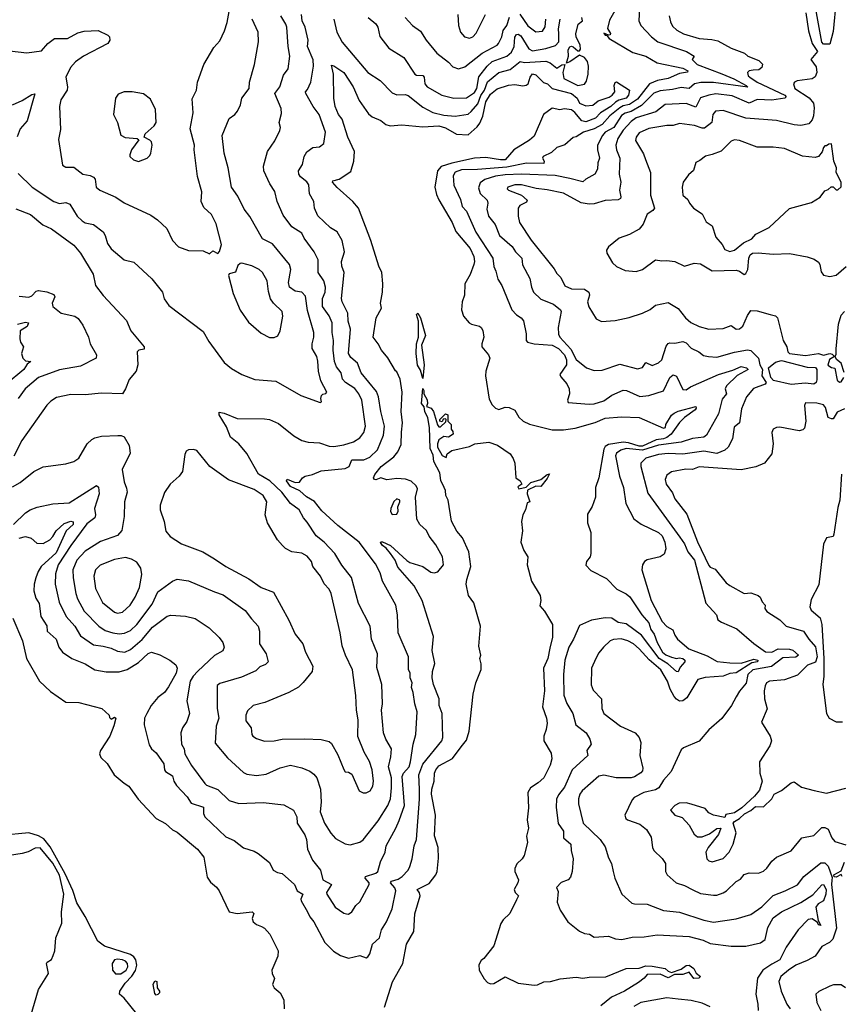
# Model space of a CAD drawing. Extents: x 1246230 to 1426786, y 660032 to 763141.
# Tile 310 of 566: x 1332519 to 1337606, y 700413 to 706512. Entities that reach past the tile are written whole.
import ezdxf

# ---------------------------------------------------------------- set-up
doc = ezdxf.new("R2010")
doc.units = 0

msp = doc.modelspace()

# ---------------------------------------------------------------- linework, layer by layer
at = {"layer": '0CON10XD'}
for points in [[(1336227.5, 706605), (1336171.8, 706508.2), (1336158.3, 706458.3), (1336177.3, 706427.3), (1336175, 706417.5), (1336165, 706416.2), (1336135, 706427.5), (1336143.3, 706415), (1336154, 706414), (1336168.6, 706395), (1336315, 706309), (1336396.2, 706285), (1336465, 706243.9), (1336625, 706212), (1336655.5, 706195), (1336652.8, 706187.2), (1336605, 706178.9), (1336535, 706147.4), (1336468.5, 706135), (1336418.1, 706115), (1336345, 706020.4), (1336295, 705986.8), (1336255, 705977.6), (1336235, 705966.6), (1336173.8, 705916.2), (1336126.4, 705863.5), (1336075, 705836.3), (1336008.9, 705815), (1335965, 705786.2), (1335945, 705782.5), (1335894.1, 705735.9), (1335845, 705720.8), (1335810.8, 705689.2), (1335760.5, 705665), (1335755.4, 705655), (1335767.2, 705635), (1335765, 705620.4), (1335657.6, 705622.4), (1335535, 705598.5), (1335353.9, 705583.9), (1335255, 705582.5), (1335215, 705566.7), (1335202.2, 705545), (1335206.9, 705486.9), (1335247.9, 705397.9), (1335259, 705355), (1335284.7, 705325), (1335343.6, 705195), (1335448, 705035), (1335453.9, 704983.9), (1335467.8, 704955), (1335479.5, 704905), (1335504.4, 704865), (1335566.9, 704715), (1335595, 704684.3), (1335624, 704665), (1335637.6, 704647.6), (1335654.1, 704565.9), (1335654.2, 704525), (1335664, 704515), (1335703.9, 704503.9), (1335816.7, 704496.7), (1335855, 704475.5), (1335891.9, 704435), (1335903.6, 704405), (1335904, 704375), (1335863.5, 704315), (1335869.9, 704299.9), (1335907.1, 704257.1), (1335920.2, 704225), (1335923, 704195), (1335911.2, 704155), (1335915, 704141.4), (1336045, 704130), (1336075, 704132.3), (1336135, 704150.8), (1336185, 704186.4), (1336255, 704217.3), (1336275.3, 704215.3), (1336358.6, 704178.6), (1336415, 704183.9), (1336505, 704212.3), (1336545, 704295.5), (1336565, 704312.5), (1336585, 704304.4), (1336625, 704221.8), (1336645, 704220), (1336673, 704237), (1336845, 704313.6), (1336935, 704340), (1336985, 704363.3), (1337020, 704355), (1337030, 704345), (1336961.1, 704308.9), (1336894.6, 704245), (1336886.9, 704225), (1336894.2, 704195), (1336868.1, 704161.9), (1336845, 704071.2), (1336772, 703938), (1336755, 703926.4), (1336685, 703918.4), (1336615, 703895.2), (1336475, 703876.2), (1336375, 703844.6), (1336275, 703856.2), (1336240.9, 703845), (1336215, 703827.1), (1336208.7, 703811.3), (1336233.6, 703685), (1336257.1, 703615), (1336272.1, 703515), (1336321.1, 703421.1), (1336366.6, 703386.6), (1336475, 703335.2), (1336496.1, 703315), (1336513.9, 703275), (1336520.2, 703235), (1336509.2, 703200.8), (1336485, 703184), (1336405, 703165.5), (1336388, 703155), (1336375.7, 703135), (1336371.5, 703105), (1336428.1, 702915), (1336496.5, 702785), (1336525, 702754.3), (1336563.4, 702733.4), (1336575, 702700), (1336591.5, 702675), (1336661.8, 702615), (1336775, 702571.8), (1336837.5, 702537.5), (1336915, 702528.3), (1336985, 702525.6), (1337065, 702550.2), (1337089.2, 702545), (1337087.1, 702535), (1337051.6, 702528.4), (1336955, 702467), (1336915, 702462.7), (1336875, 702446), (1336763.5, 702436.5), (1336716.7, 702425), (1336649.5, 702310.5), (1336625, 702292.9), (1336605, 702291.8), (1336585, 702302.3), (1336570.3, 702320.3), (1336546.5, 702365), (1336530.4, 702415), (1336488, 702485), (1336417.1, 702547.1), (1336355, 702615.5), (1336320, 702645), (1336285, 702664.5), (1336243.6, 702676.4), (1336196.4, 702673.6), (1336175.4, 702664.6), (1336133.9, 702626.1), (1336105, 702590), (1336086.7, 702555), (1336060, 702495), (1336058.1, 702391.9)], [(1336357.7, 706625), (1336353.1, 706505), (1336365.7, 706475), (1336431.1, 706405), (1336470.9, 706375), (1336648.5, 706315), (1336694, 706285), (1336682, 706265), (1336713.6, 706235), (1336867.2, 706177.2), (1336941.2, 706145), (1337016.4, 706105), (1337026.5, 706093.5), (1336815, 706122.1), (1336737.3, 706122.7), (1336696.3, 706113.7), (1336665, 706085.3), (1336615, 706092), (1336561.3, 706078.7), (1336485, 706071.5), (1336445, 706057.8), (1336368.6, 705981.4), (1336305, 705943.3), (1336267, 705933), (1336245, 705918), (1336196.8, 705845), (1336145, 705815.7), (1336127, 705795), (1336095.9, 705735), (1336096.9, 705705), (1336109.6, 705655), (1336098.9, 705625), (1336096.2, 705585), (1336080, 705555), (1336024, 705525), (1336005, 705507.5), (1335925, 705528.3), (1335835, 705546.1), (1335625, 705554.3), (1335525, 705551.8), (1335465, 705543), (1335398.7, 705521.3), (1335369.4, 705500.6), (1335359.6, 705470.4), (1335370.4, 705435), (1335414.4, 705395), (1335417.8, 705375), (1335411.1, 705338.9), (1335420.9, 705295), (1335462.5, 705242.5), (1335490.4, 705175), (1335567.9, 705107.9), (1335588.4, 705075), (1335628.2, 705035), (1335632.6, 704992.6), (1335677.8, 704907.8), (1335687.7, 704855), (1335701.2, 704825), (1335745, 704780.4), (1335825, 704749.6), (1335867.1, 704715), (1335871.9, 704705), (1335853.3, 704605)], [(1337574.9, 706635.1), (1337555, 706438.8), (1337535, 706361.2), (1337495, 706360), (1337485, 706373.3), (1337445, 706600)], [(1332982.7, 703485), (1332989.1, 703445), (1332985, 703427.1), (1332935, 703389.6), (1332835, 703255.9), (1332757.8, 703135), (1332739.7, 703080.2), (1332738.4, 703015), (1332763.3, 702905), (1332806.5, 702815), (1332860, 702755), (1332895.8, 702695.8), (1332975, 702639.6), (1333035, 702631.7), (1333085, 702618.9), (1333125, 702599.7), (1333170, 702595), (1333205, 702610), (1333276.4, 702673.6), (1333340.5, 702749.5), (1333432.5, 702817.5), (1333455.7, 702824.3), (1333545, 702818.3), (1333605, 702802.5), (1333691.6, 702745), (1333755, 702684.6), (1333776.7, 702655), (1333784.4, 702625), (1333777, 702603), (1333725, 702574.4), (1333622.6, 702477.4), (1333593.4, 702446.6), (1333574.6, 702414.6), (1333553.7, 702293.7), (1333570, 702215), (1333553.3, 702165), (1333526.9, 702125), (1333517.1, 702095), (1333520.3, 702025), (1333536.5, 701995), (1333540.7, 701965), (1333582, 701892), (1333665, 701780), (1333675, 701770.9), (1333745, 701744.5), (1333815, 701675.6), (1333875, 701657.8), (1334027, 701663), (1334155, 701649.2), (1334215, 701616.2), (1334235.4, 701575.4), (1334236.9, 701535), (1334285, 701463.8), (1334294.6, 701434.6), (1334301.5, 701375), (1334331.2, 701305), (1334382.1, 701245), (1334395, 701184.2), (1334449.6, 701155), (1334419.5, 701105), (1334421.1, 701095), (1334472.9, 701015), (1334525, 700977.5), (1334542.7, 700972.7), (1334555, 700972.5), (1334575, 700986), (1334600.8, 701025), (1334625, 701048), (1334683.6, 701155), (1334682.9, 701165), (1334657.5, 701195), (1334660, 701205), (1334724.3, 701225), (1334736.1, 701235), (1334753.4, 701296.6), (1334781.5, 701355), (1334787.1, 701395), (1334848.7, 701505), (1334867.9, 701552.1), (1334902.2, 701645), (1334886.5, 701823.5), (1334895, 701845.5), (1334930, 701885), (1334939.4, 701915), (1334955.3, 702024.7), (1334972.7, 702085), (1334980.8, 702225), (1334964.6, 702275), (1334955.6, 702345), (1334944, 702375), (1334948.8, 702405), (1334936, 702436), (1334936.7, 702465), (1334926.4, 702486.4), (1334925.3, 702565.3), (1334861.5, 702715), (1334858.2, 702825), (1334848.8, 702885), (1334765, 703033.8), (1334750.5, 703085), (1334722, 703142), (1334620.6, 703275), (1334488.7, 703378.7), (1334390, 703470), (1334345, 703528.1), (1334295, 703556.8), (1334253.1, 703593.1), (1334195, 703620.3), (1334171.5, 703655), (1334175, 703665.6), (1334225, 703644.4), (1334252.3, 703647.7), (1334270, 703675), (1334285.6, 703684.4), (1334331.2, 703695), (1334385, 703718.5), (1334535, 703732.1), (1334558.2, 703745), (1334575, 703786), (1334650, 703785), (1334687.3, 703802.7), (1334735, 703846.7), (1334772.1, 703937.9), (1334777.8, 703995), (1334754.7, 704085), (1334740.5, 704175), (1334728.3, 704208.3), (1334633.1, 704325), (1334610.8, 704385), (1334568.7, 704418.7), (1334554.8, 704444.8), (1334567.5, 704595), (1334553.6, 704645), (1334550, 704695), (1334515.9, 704765), (1334512.2, 704785), (1334527.5, 704945), (1334513.8, 704985), (1334511.1, 705015), (1334529.7, 705075), (1334515, 705144.2), (1334485, 705196.9), (1334442.8, 705222.8), (1334365, 705297.1), (1334344.5, 705345), (1334339.4, 705385), (1334313.3, 705433.3), (1334308.8, 705488.8), (1334296.7, 705506.7), (1334258.3, 705538.3), (1334246.5, 705555), (1334244.6, 705575.4), (1334270, 705615), (1334279.5, 705665), (1334297.6, 705692.4), (1334335, 705720), (1334375.5, 705724.5), (1334402, 705745), (1334412.2, 705815), (1334373.3, 705925), (1334335.5, 705975), (1334290, 706055), (1334288.8, 706065), (1334301.1, 706078.9), (1334321.4, 706125), (1334338.2, 706225), (1334336.7, 706263.3), (1334300.4, 706345), (1334305.9, 706385), (1334285.5, 706465), (1334268, 706505), (1334264.7, 706545)], [(1332832.7, 706215), (1332805.4, 706155), (1332815.4, 706095), (1332812.9, 706075), (1332773.8, 706015), (1332764.5, 705975), (1332770.8, 705830.8), (1332759.7, 705769.7), (1332785, 705610), (1332805, 705598), (1332855, 705598.2), (1332909.2, 705555), (1332956.1, 705546.1), (1332976.2, 705536.2), (1332985.7, 705525), (1332993.5, 705475), (1333015, 705455.6), (1333115, 705413.6), (1333165, 705376.5), (1333330.7, 705300.7), (1333373, 705273), (1333429.1, 705219.1), (1333464.2, 705144.2), (1333502.5, 705105), (1333565, 705082), (1333655, 705081.2), (1333695, 705062.5), (1333715, 705080), (1333745, 705063.3), (1333757, 705077), (1333769.5, 705119.5), (1333736.4, 705246.4), (1333705.8, 705305), (1333659.4, 705349.4), (1333641.9, 705385), (1333646.4, 705445), (1333620.6, 705540.6), (1333599.4, 705705), (1333601.1, 705735), (1333573.8, 705835), (1333592.9, 705935), (1333587.6, 706022.4), (1333613.1, 706075), (1333620, 706125), (1333659.2, 706235), (1333720.3, 706339.7), (1333758.3, 706381.7), (1333787.6, 706442.4), (1333804.1, 706494.1), (1333820.5, 706585)], [(1335230.8, 706545), (1335236, 706475), (1335248, 706435), (1335273.3, 706405), (1335305, 706397.1), (1335325, 706405.6), (1335345, 706427.5), (1335402.2, 706545)], [(1335615, 706545.4), (1335665, 706473.9), (1335715, 706436.7), (1335755, 706440), (1335772.5, 706467.5), (1335776, 706515)], [(1337385.6, 706554.4), (1337402, 706442), (1337425.7, 706365), (1337458, 706315), (1337418, 706265), (1337450.8, 706220.8), (1337455.5, 706185), (1337445, 706157.1), (1337425.3, 706144.7), (1337332.4, 706132.4), (1337315.8, 706125), (1337310, 706115), (1337318.1, 706085), (1337407.6, 706027.6), (1337434.1, 705994.1), (1337438.4, 705965), (1337433.1, 705916.9), (1337425, 705890.6), (1337405, 705867.8), (1337355, 705856.5), (1337315, 705860), (1337205, 705887.7), (1337015, 705902.4), (1336875, 705949.6), (1336827.5, 705945), (1336810.5, 705925), (1336804.2, 705875), (1336759.5, 705840.5), (1336745, 705840), (1336697.1, 705857.1), (1336605, 705868.6), (1336565, 705857.4), (1336525, 705856.7), (1336415, 705838.6), (1336355, 705810.3), (1336335.3, 705785), (1336332.8, 705762.8), (1336381.8, 705681.8), (1336393.3, 705646.7), (1336424.5, 705565), (1336424.7, 705424.7), (1336450, 705345), (1336439.7, 705330.3), (1336405, 705307.5), (1336380, 705245), (1336355.4, 705214.6), (1336295, 705180.9), (1336231.3, 705158.7), (1336164.6, 705105), (1336153.1, 705085), (1336153.9, 705065), (1336188.5, 705005), (1336215, 704982.8), (1336268.8, 704958.8), (1336335, 704952.8), (1336376.1, 704963.9), (1336455, 705024), (1336495, 705018), (1336525, 705021.2), (1336575, 705013.3), (1336635, 704985.6), (1336694.1, 705004.1), (1336735, 704999.2), (1336805.6, 704955.6), (1336955, 704960.8), (1336975.6, 704955), (1336998.3, 704938.3), (1337005, 704934.3), (1337015, 704938.8), (1337027.5, 704965), (1337033.5, 705035), (1337042.2, 705055), (1337056.7, 705065), (1337092.2, 705067.8), (1337185, 705059), (1337285, 705063.3), (1337395, 705043), (1337438.6, 705028.6), (1337465, 705010.8), (1337474, 704995), (1337480.9, 704950.9), (1337495, 704930), (1337535, 704920.8), (1337575, 704929.2), (1337636.9, 704983.1)], [(1332475, 703619.4), (1332522, 703645), (1332605.6, 703714.4), (1332665, 703743.1), (1332805, 703760.5), (1332855, 703774.4), (1332885, 703795.7), (1332935.9, 703884.1), (1332965, 703911.9), (1332985, 703922.2), (1333025, 703932.9), (1333127.3, 703937.3), (1333147.1, 703937.1), (1333165, 703928.8), (1333196.9, 703875), (1333202.4, 703827.6), (1333153.1, 703725), (1333165, 703650), (1333180.5, 703610.5), (1333183.6, 703585), (1333167.3, 703525), (1333166.1, 703433.9), (1333151.1, 703348.9), (1333125, 703316.2), (1333019.4, 703280.6), (1332925, 703220), (1332873.5, 703165), (1332848.1, 703105), (1332849.2, 703055), (1332867.6, 702957.6), (1332877.6, 702925), (1332918.4, 702848.4), (1333009.2, 702755), (1333047.9, 702727.9), (1333095, 702713.2), (1333135, 702708.6), (1333167.9, 702712.1), (1333205, 702728), (1333243.4, 702766.6), (1333338.6, 702891.4), (1333375, 702967.8), (1333465, 703034.2), (1333495, 703045.8), (1333565, 703037.1), (1333725, 702967.3), (1333779.4, 702949.4), (1333915, 702851.5), (1333955, 702800.6), (1333995.7, 702755), (1334002.9, 702725), (1334004, 702645), (1334044.3, 702585), (1334057.1, 702535), (1334041.7, 702518.3), (1334005.5, 702504.5), (1333981.5, 702478.5), (1333891.4, 702438.6), (1333759.1, 702400.9), (1333741.4, 702388.6), (1333742.7, 702245), (1333752.5, 702185), (1333734.6, 702135), (1333730.3, 702030.3), (1333805, 701940.6), (1333905, 701848.6), (1333925, 701839.4), (1333985, 701829.5), (1334045, 701839.5), (1334131.7, 701878.3), (1334195, 701894.5), (1334265, 701878.9), (1334315, 701858.2), (1334339.3, 701839.3), (1334357.8, 701815), (1334381.8, 701745), (1334385.4, 701665.4), (1334380.4, 701605), (1334406.7, 701535), (1334445, 701474.2), (1334475, 701440), (1334535, 701406.2), (1334565, 701401.2), (1334625, 701418.1), (1334645, 701431.9), (1334739.5, 701550.5), (1334798.6, 701645), (1334814.7, 701685), (1334820.8, 701755), (1334821, 701815), (1334802.6, 701885), (1334817.8, 701945), (1334821.1, 701995), (1334786.2, 702055), (1334771.5, 702095), (1334758.8, 702235), (1334764.6, 702275), (1334761.9, 702395), (1334729.8, 702499.8), (1334734.4, 702585), (1334698.2, 702675), (1334688.9, 702755), (1334617.5, 702895), (1334573.8, 703056.2), (1334512.8, 703132.8), (1334470, 703205), (1334404.4, 703275), (1334355, 703315.5), (1334299.8, 703399.8), (1334275.4, 703425.4), (1334248.5, 703475), (1334195, 703515.5), (1334141.2, 703585), (1334067.2, 703655), (1333996.6, 703696.6), (1333925, 703825.5), (1333875, 703884.4), (1333824.6, 703925), (1333799.9, 703989.9), (1333754.5, 704065), (1333755, 704080), (1333785, 704074.4), (1333865, 704041.2), (1334035, 704040), (1334065, 704034.5), (1334120.8, 704010.8), (1334216.7, 703935), (1334265.7, 703905.7), (1334305.6, 703895.6), (1334375, 703890), (1334435, 703871.1), (1334465, 703868.9), (1334525, 703878.4), (1334585, 703896.2), (1334625, 703921.8), (1334650, 703955), (1334661.1, 703995), (1334637.2, 704155), (1334619, 704195), (1334595, 704227.1), (1334536.8, 704265), (1334517.8, 704285), (1334508.6, 704325), (1334480.8, 704360.8), (1334467.5, 704395), (1334460.8, 704465), (1334462.5, 704525), (1334452.8, 704575), (1334452.7, 704635), (1334435, 704677.1), (1334394.7, 704735), (1334394.7, 704784.8), (1334410, 704825), (1334412.7, 704855), (1334402.2, 704895), (1334367.3, 704945), (1334367.5, 705025), (1334342.2, 705075), (1334279.4, 705159.4), (1334265, 705188.8), (1334205, 705228.6), (1334150.8, 705300.8), (1334112.2, 705385), (1334098, 705448), (1334067.8, 705495), (1334030.9, 705575), (1334029.4, 705605), (1334054, 705695), (1334099.3, 705760.7), (1334130, 705825), (1334132.9, 705845), (1334125.6, 705875), (1334139.4, 705930.6), (1334138.3, 705961.7), (1334097.9, 706055), (1334130.5, 706095), (1334152.4, 706167.6), (1334181.7, 706208.3), (1334190.9, 706285), (1334180.4, 706345), (1334173.5, 706465), (1334167.8, 706485), (1334135.3, 706535)], [(1332509.8, 705559.8), (1332596.9, 705475), (1332731.4, 705385), (1332765, 705372.9), (1332805, 705378.8), (1332829.2, 705369.2), (1332875.6, 705295.6), (1332906, 705265), (1332925, 705252.9), (1332975, 705243.1), (1333035, 705198.8), (1333049.2, 705175), (1333062.9, 705125), (1333085, 705093.3), (1333165, 705024), (1333225, 705010.6), (1333337.3, 704907.3), (1333404, 704825), (1333413.4, 704783.4), (1333442, 704742), (1333655, 704580), (1333689.3, 704519.3), (1333785, 704388.8), (1333831.3, 704351.3), (1333895, 704314.3), (1333975, 704283.1), (1334105, 704273.1), (1334260, 704185), (1334379.3, 704140.7), (1334387.5, 704145), (1334382.5, 704165), (1334386.7, 704185), (1334395, 704193.3), (1334415, 704196.7), (1334421.2, 704205), (1334382.7, 704275), (1334369.5, 704335), (1334365, 704397.5), (1334358.2, 704425), (1334330.7, 704475), (1334329.7, 704505), (1334340.9, 704545), (1334341.1, 704575), (1334300.4, 704710.4), (1334288.6, 704798.6), (1334265, 704824.7), (1334225, 704829.6), (1334190.5, 704855), (1334183.1, 704885), (1334197.1, 704965), (1334189.5, 704995), (1334085, 705123.8), (1334022.2, 705155), (1333943.2, 705293.2), (1333908.9, 705338.9), (1333869.4, 705419.4), (1333830.5, 705475), (1333810, 705595), (1333784.6, 705685), (1333773.1, 705795), (1333802.5, 705865), (1333815, 705900.8), (1333852, 705925), (1333868.6, 705945), (1333885.8, 705985), (1333894.4, 706025), (1333940.5, 706085), (1333941.9, 706125), (1333973.3, 706235), (1333997.9, 706375), (1333994.6, 706435), (1333957.5, 706515)], [(1334464.6, 706515), (1334481.8, 706435), (1334515, 706371.8), (1334675, 706185.6), (1334751.9, 706135), (1334825, 706058.6), (1334855, 706047.1), (1334905, 706048.1), (1334925, 706042.2), (1335015, 705969.3), (1335076.8, 705936.8), (1335145, 705920.8), (1335215, 705913.6), (1335295, 705927.6), (1335315, 705942.5), (1335355, 705990.5), (1335375, 706041.5), (1335396.8, 706075), (1335415, 706128), (1335485, 706184.8), (1335555, 706204), (1335617.2, 706252.8), (1335645, 706245.7), (1335775.8, 706255.8), (1335803.1, 706245), (1335845, 706212.4), (1335875, 706231.4), (1335893.9, 706233.9), (1335882, 706185), (1335887.6, 706147.6), (1335975, 706104), (1336015, 706112.9), (1336029.3, 706130.7), (1336039.3, 706175), (1336041.8, 706225), (1336035, 706252.5), (1336015, 706277.5), (1335985, 706291.9), (1335925, 706251.2), (1335903.6, 706243.6), (1335916.3, 706285), (1335914.5, 706325), (1335925, 706342.9), (1335935, 706347.5), (1335945, 706343.8), (1335975, 706319.4), (1335985, 706320), (1335991.1, 706328.9), (1335989.2, 706355), (1335964.2, 706405), (1335963.1, 706425), (1335976.6, 706483.4), (1336003.8, 706505), (1335999.7, 706525)], [(1334676.9, 706525), (1334725, 706486.7), (1334736.9, 706465), (1334748.2, 706408.2), (1334804.4, 706335), (1334898.4, 706278.4), (1334965, 706174.2), (1334975, 706168), (1335015, 706166.9), (1335023.1, 706155), (1335028.2, 706115), (1335041.5, 706095), (1335132.5, 706045), (1335206.2, 706026.2), (1335285, 706028.9), (1335335, 706061.6), (1335348.9, 706085), (1335361.3, 706158.6), (1335412.6, 706225), (1335445, 706251.9), (1335534.6, 706285.4), (1335565, 706310.3), (1335581.2, 706345), (1335585.5, 706404.5), (1335595, 706420.4), (1335605, 706422.3), (1335621.4, 706411.4), (1335670.5, 706330.5), (1335695, 706320), (1335777.1, 706332.9), (1335837.5, 706352.5), (1335856.8, 706375), (1335856.7, 706423.3), (1335854.4, 706455), (1335865.2, 706515)], [(1334905.5, 706525.5), (1334952, 706475), (1335000.5, 706440.5), (1335035.7, 706385), (1335102, 706305), (1335175, 706248.6), (1335200.8, 706220.8), (1335235, 706207.5), (1335275, 706220.5), (1335382.5, 706305), (1335475, 706354.5), (1335484.4, 706365), (1335504, 706405), (1335513.3, 706445), (1335535.7, 706475), (1335552.3, 706527.7)], [(1336540.9, 706535), (1336548.3, 706498.3), (1336561.5, 706471.5), (1336587, 706447), (1336628, 706425), (1336725, 706396.2), (1336805, 706390), (1336841.2, 706381.2), (1336924.8, 706334.8), (1337006.7, 706305), (1337028, 706285), (1337095, 706259.6), (1337117.4, 706237.4), (1337114.8, 706215), (1337095, 706201.9), (1337061, 706199), (1337036.2, 706195), (1337026, 706185), (1337029.4, 706165), (1337038.9, 706155), (1337085.3, 706125), (1337255.5, 706045), (1337265.6, 706035), (1337256, 706025), (1337175, 706012.9), (1337085, 706017.1), (1337035, 705994.4), (1336930.6, 706040.6), (1336828.2, 706051.8), (1336785.2, 706044.8), (1336735, 706027.1), (1336705, 705970.8), (1336645, 705992.6), (1336515, 705986.5), (1336458.1, 705941.9), (1336335, 705903.6), (1336305, 705882.2), (1336255, 705827.8), (1336221.4, 705775), (1336210, 705735), (1336213.3, 705705), (1336234.7, 705655), (1336230, 705555), (1336240.9, 705505), (1336233.2, 705455), (1336240.7, 705415), (1336239.1, 705405), (1336225, 705396.8), (1336145, 705392.8), (1336075, 705370.4), (1336045, 705369.2), (1335995, 705378.5), (1335885, 705438.4), (1335785, 705458.9), (1335715.9, 705465.9), (1335625, 705489.5), (1335585, 705490), (1335542, 705475), (1335537.5, 705465), (1335545.8, 705455), (1335625.2, 705425.2), (1335661.4, 705395), (1335657.4, 705382.6), (1335615, 705360), (1335605.4, 705345), (1335604.7, 705295), (1335614, 705255), (1335685, 705146.5), (1335827.8, 704967.8), (1335845, 704939.2), (1335870, 704915), (1335895, 704863.1), (1335935.7, 704844.3), (1336015, 704842.9), (1336042, 704825), (1336046.9, 704805), (1336034.4, 704765), (1336043.4, 704733.4), (1336088.9, 704658.9), (1336122.3, 704642.3), (1336205, 704648.5), (1336293.1, 704666.9), (1336375.6, 704694.4), (1336422.5, 704717.5), (1336456.2, 704743.8), (1336535, 704761.1), (1336595, 704723.3), (1336641, 704665), (1336675, 704636.6), (1336725, 704611.4), (1336785, 704594.6), (1336875, 704599.1), (1336925, 704617.1), (1336955, 704595.2), (1336975, 704596.5), (1336996, 704614), (1337025, 704680), (1337045, 704710), (1337085, 704708.8), (1337165, 704686.2), (1337197.7, 704677.7), (1337211.2, 704665), (1337245.7, 704525), (1337268, 704485), (1337274.3, 704455), (1337284.3, 704445), (1337385, 704430.9), (1337465, 704444.2), (1337495, 704434.4), (1337535, 704444.5), (1337549.8, 704439.8), (1337563.3, 704425), (1337533.9, 704406.1), (1337523, 704373), (1337545, 704357.5), (1337565, 704352.5), (1337579.7, 704279.7), (1337595, 704266), (1337605, 704268.8), (1337621.4, 704295)], [(1332455, 706320), (1332563.2, 706306.8), (1332655, 706319.2), (1332693.1, 706365), (1332735, 706396.4), (1332815, 706395.5), (1332879.8, 706430.2), (1332918.3, 706441.7), (1333005, 706445.4), (1333065.4, 706415.4), (1333074.2, 706405), (1333077.5, 706385), (1333064, 706365), (1332915, 706286.9), (1332865, 706250.3), (1332832.7, 706215)], [(1332515, 703299.8), (1332555, 703311.3), (1332589.6, 703299.6), (1332625, 703270), (1332665, 703267.9), (1332705, 703290.7), (1332725, 703311.6), (1332744.2, 703345.8), (1332795, 703391.4), (1332835, 703406.3), (1332850.6, 703400.6), (1332849.4, 703385), (1332807.3, 703345), (1332745, 703209.2), (1332651.7, 703125), (1332632.6, 703095), (1332618.2, 703055), (1332607.8, 703015), (1332606.8, 702975), (1332619.2, 702929.2), (1332640.4, 702895), (1332650.8, 702815), (1332687.3, 702757.3), (1332688.1, 702725), (1332744.4, 702675), (1332761.8, 702625), (1332783.3, 702595), (1332841.4, 702555), (1332925, 702522.1), (1332985, 702485.5), (1333055, 702472.3), (1333135, 702473.3), (1333185, 702487.4), (1333255, 702530.7), (1333315, 702586), (1333335, 702593.4), (1333387.2, 702577.2), (1333448.2, 702545), (1333485.3, 702515), (1333494.6, 702495), (1333488.6, 702465), (1333441.2, 702378.8), (1333415.5, 702345), (1333375, 702314.4), (1333332.5, 702265), (1333306.9, 702215), (1333291.4, 702185), (1333290, 702145), (1333320.6, 702020.6), (1333335.4, 701995.4), (1333365, 701970), (1333412.1, 701902.1), (1333415.5, 701865), (1333422.2, 701855), (1333465, 701828), (1333473.3, 701795), (1333488.9, 701768.9), (1333555, 701697.5), (1333580, 701660), (1333656.7, 701635), (1333656.1, 701595), (1333665.3, 701575.3), (1333795, 701451.4), (1333847.3, 701427.3), (1333905, 701382.5), (1333971.7, 701361.7), (1333995, 701348), (1334065, 701291.2), (1334088, 701245), (1334115, 701230), (1334145, 701222.5), (1334220, 701155), (1334236, 701116), (1334271.9, 701095), (1334260, 701065), (1334261.9, 701055), (1334301.8, 700985), (1334316.4, 700955), (1334340.9, 700925), (1334409.2, 700795), (1334461.7, 700741.7), (1334505, 700715.7), (1334555, 700699.2), (1334625, 700715.6), (1334665, 700700), (1334675, 700706.2), (1334686.9, 700725), (1334702.7, 700785), (1334746.9, 700825), (1334760, 700875), (1334790, 700925), (1334825.4, 701004.6), (1334847.9, 701115), (1334841.2, 701135), (1334814.1, 701165.9), (1334821.4, 701175), (1334862.3, 701187.7), (1334888.1, 701205), (1334923.3, 701245), (1334934, 701266), (1334948.5, 701315), (1334960.4, 701395), (1334975.3, 701435), (1334995.4, 701684.6), (1334993.7, 701746.3), (1334990, 701835), (1335015, 701901.4), (1335131.8, 702045), (1335139.6, 702065), (1335134.4, 702215), (1335116.2, 702265), (1335117.1, 702305), (1335081.8, 702395), (1335073.2, 702435), (1335074.6, 702474.6), (1335089.6, 702525), (1335072.8, 702605), (1335080.7, 702690.7), (1335010, 702915), (1334961.8, 703005), (1334860, 703120), (1334843.2, 703163.2), (1334815.6, 703205.6), (1334788.3, 703238.3), (1334765.3, 703255), (1334753.8, 703273.8), (1334755, 703278.5), (1334765, 703277.6), (1334815.4, 703255), (1334915, 703162.4), (1334935, 703150.6), (1335015, 703125.4), (1335065, 703089.1), (1335085, 703085.3), (1335107.6, 703092.4), (1335142.2, 703135), (1335137.5, 703185), (1335095, 703260), (1335055, 703312), (1335038.3, 703348.3), (1334997.1, 703385), (1334977.7, 703417.7), (1334969.6, 703555), (1334982.5, 703605), (1334973.8, 703625), (1334943.4, 703653.4), (1334906.8, 703666.8), (1334855, 703669.6), (1334792.7, 703662.7), (1334755, 703673.2), (1334725, 703661.8), (1334715, 703664.5), (1334710.5, 703675), (1334717.1, 703695), (1334756.9, 703745), (1334835.2, 703804.8), (1334861.1, 703835), (1334879.9, 703880.1), (1334882.2, 703957.7), (1334889.3, 704015), (1334880.5, 704085), (1334886.1, 704203.9), (1334875.5, 704285), (1334855, 704330), (1334845, 704337.5), (1334798.1, 704418.1), (1334758.6, 704465), (1334738.5, 704505), (1334708, 704545), (1334725.8, 704664.2), (1334758.8, 704725), (1334753.8, 704755), (1334765.6, 704825), (1334766.8, 704876.8), (1334762.2, 704945), (1334743.1, 704985), (1334692.5, 705145), (1334615.9, 705345), (1334582.5, 705385), (1334485, 705471.8), (1334455.6, 705505), (1334457.1, 705512.9), (1334496.4, 705523.6), (1334568.8, 705571.2), (1334587.9, 705635), (1334592.9, 705695), (1334551.5, 705785), (1334515.2, 705895.2), (1334492.9, 705925), (1334473.3, 705975), (1334464.6, 706025), (1334461.4, 706175), (1334450, 706230), (1334465, 706226.7), (1334525, 706185.7), (1334583.2, 706095), (1334620.4, 706010.4), (1334678.7, 705928.7), (1334700.9, 705910.9), (1334755, 705886.5), (1334785, 705861.9), (1334813.6, 705853.6), (1334885, 705860.6), (1335015, 705848.1), (1335114.8, 705854.8), (1335155, 705842.5), (1335223.1, 705803.1), (1335295, 705799.5), (1335351.8, 705848.2), (1335368.1, 705871.9), (1335386.1, 705913.9), (1335405, 706003.9), (1335435, 706049.8), (1335475, 706083.1), (1335545.4, 706105.4), (1335585, 706111.3), (1335635, 706102.3), (1335655, 706106.5), (1335666.7, 706115), (1335678.8, 706155), (1335695, 706175.5), (1335715, 706169.5), (1335762.3, 706122.3), (1335786, 706115), (1335815.9, 706085.9), (1335935, 706053.7), (1335970.8, 706025), (1335985, 705994.2), (1336025, 705978.9), (1336066.7, 705983.3), (1336100.9, 706009.1), (1336168.1, 706031.9), (1336186.4, 706043.6), (1336203.8, 706065), (1336198.7, 706105), (1336205, 706122.9), (1336215, 706127.9), (1336295.5, 706075.5), (1336288.7, 706045), (1336274.2, 706025), (1336227.6, 706012.4), (1336208.8, 706001.2), (1336179, 705975), (1336114.8, 705935.2), (1336085, 705902.7), (1336025, 705878.2), (1336000.3, 705885), (1335957.1, 705937.1), (1335935, 705953.5), (1335891.2, 705958.8), (1335863.4, 705953.4), (1335815, 705964.2), (1335763.2, 705925), (1335705, 705790.8), (1335675.4, 705765), (1335578.5, 705705), (1335525.2, 705644.8), (1335495, 705643.5), (1335405, 705659), (1335335.2, 705654.8), (1335195, 705623.9), (1335128.2, 705601.8), (1335106.1, 705575), (1335089.2, 705475), (1335099.9, 705429.9), (1335115, 705397.1), (1335197.1, 705255), (1335220.3, 705200.3), (1335308.6, 705095), (1335331.4, 705045), (1335335.3, 705015), (1335331.1, 704995), (1335307.4, 704932.6), (1335276.1, 704875), (1335273.1, 704805), (1335257.8, 704765), (1335255.5, 704715), (1335266.7, 704675), (1335301.9, 704635), (1335315.4, 704625.4), (1335365, 704613.3), (1335377.1, 704605), (1335386.2, 704586.2), (1335392.7, 704545), (1335380.2, 704505), (1335381.3, 704485), (1335422.3, 704435), (1335429.5, 704415), (1335405.2, 704335.2), (1335402.8, 704305), (1335425, 704162.3), (1335445, 704126.9), (1335465, 704106.2), (1335485, 704098.1), (1335525, 704112.7), (1335550.2, 704110.2), (1335585, 704092.9), (1335609.8, 704049.8), (1335636, 704026), (1335675, 704006.9), (1335815, 703970.6), (1335885, 703970.9), (1335958, 703982), (1336082.7, 704017.3), (1336145, 704044.1), (1336245, 704051.8), (1336355, 704047.1), (1336505, 703981.5), (1336517.5, 703985), (1336519.4, 704005), (1336555, 704061.5), (1336570.5, 704075), (1336595, 704086.8), (1336705, 704116.2), (1336707.3, 704105), (1336701.5, 704095), (1336635, 704048.1), (1336605, 704017.1), (1336553.5, 703945), (1336525.6, 703924.4), (1336505, 703914.9), (1336460.5, 703909.5), (1336375, 703869.5), (1336355, 703870), (1336289, 703891), (1336255, 703894.7), (1336165, 703880.9), (1336145, 703869.1), (1336135, 703852.5), (1336104.5, 703675), (1336083.1, 703615), (1336083.5, 703555), (1336064.3, 703495.7), (1336035, 703450), (1336035.6, 703395), (1336055.7, 703335), (1336055.8, 703205.8), (1336050.8, 703185), (1336028, 703155), (1336023.6, 703133.6), (1336055, 703100), (1336151.4, 703051.4), (1336215.7, 702985), (1336275, 702956.5), (1336296.3, 702936.3), (1336371.6, 702825), (1336415.3, 702775), (1336426.9, 702735), (1336446.7, 702706.7), (1336465.2, 702655), (1336498.8, 702595), (1336518.7, 702578.7), (1336555, 702563.2), (1336585, 702555.8), (1336601.6, 702558.4)], [(1332474, 705984), (1332535, 706010.8), (1332595, 706049.4), (1332613, 706053), (1332565.4, 705885), (1332521.5, 705835), (1332502.9, 705787.1)], [(1333255, 705633.8), (1333307.5, 705655), (1333325, 705670), (1333332, 705685), (1333338.6, 705735), (1333334.3, 705754.3), (1333325, 705766), (1333290, 705785), (1333296.7, 705805), (1333352.5, 705855), (1333364.3, 705875), (1333360, 705955), (1333329.3, 706019.3), (1333285, 706053.3), (1333215, 706065.8), (1333165, 706064), (1333129.5, 706050.5), (1333111.2, 706025), (1333100, 705925), (1333123.8, 705875), (1333146.2, 705796.2), (1333172.9, 705782.9), (1333247, 705777), (1333257.5, 705767.5), (1333211.4, 705705), (1333200, 705675), (1333201.2, 705665), (1333223.2, 705643.2), (1333255, 705633.8)], [(1336915, 705075.7), (1336945, 705084), (1337000, 705130), (1337051.2, 705155), (1337076.4, 705183.6), (1337159.2, 705225), (1337285, 705342.9), (1337421.2, 705378.8), (1337475, 705413.3), (1337505, 705452.5), (1337525, 705460), (1337543, 705477), (1337555, 705477.5), (1337575, 705457.5), (1337585, 705457.5), (1337605, 705477.5), (1337605.7, 705505), (1337573.3, 705565), (1337576.7, 705595), (1337560.8, 705635), (1337545, 705742.5), (1337528.3, 705741.7), (1337515, 705730), (1337505, 705730), (1337495, 705720), (1337487.5, 705692.5), (1337465.8, 705664.2), (1337445, 705657.5), (1337365, 705666.7), (1337255, 705713.3), (1337185, 705721.8), (1337085, 705722.1), (1336975, 705764.6), (1336945, 705767.8), (1336925, 705760), (1336862.1, 705697.9), (1336806, 705676), (1336765, 705666.2), (1336730.7, 705639.3), (1336705, 705627.5), (1336691.2, 705578.8), (1336659.1, 705550.9), (1336626, 705505), (1336621.4, 705475), (1336625.8, 705425.8), (1336655, 705398.8), (1336665.7, 705375), (1336691.9, 705345), (1336745, 705309.4), (1336769.5, 705259.5), (1336806.2, 705235), (1336830, 705165), (1336868.9, 705118.9), (1336885, 705087.5), (1336915, 705075.7)], [(1332495, 705339.4), (1332585, 705304.5), (1332661.7, 705241.7), (1332715, 705216.7), (1332855, 705115.4), (1332896.1, 705065), (1332974.4, 704935), (1332988.1, 704865), (1333035, 704804), (1333179.3, 704649.3), (1333206.9, 704585), (1333290, 704485), (1333289.2, 704470.8), (1333256, 704464), (1333246.2, 704453.8), (1333251.2, 704375), (1333240, 704335), (1333195.9, 704284.1), (1333174.2, 704225), (1333155, 704194), (1333025, 704198.1), (1332925, 704188.9), (1332835, 704190.9), (1332747.6, 704172.4), (1332711.2, 704148.8), (1332686.2, 704123.8), (1332533.1, 703905), (1332482.2, 703807.8)], [(1334095, 704542.5), (1334116.8, 704553.2), (1334131.9, 704585), (1334148.9, 704675), (1334144.4, 704705), (1334091.1, 704755), (1334072.2, 704782.2), (1334058.8, 704828.8), (1334050.6, 704895), (1334022.5, 704945), (1334001.2, 704965), (1333957.3, 704987.3), (1333895, 705003.8), (1333885, 705001.2), (1333870.3, 704989.7), (1333855, 704948.8), (1333815, 704936.7), (1333812.5, 704927.5), (1333840.9, 704815), (1333883.1, 704713.1), (1333935, 704638.1), (1334015, 704570.6), (1334065, 704543.3), (1334095, 704542.5)], [(1332515, 704800), (1332575, 704793.3), (1332595, 704801.9), (1332620.5, 704829.5), (1332634.8, 704835.2), (1332686.2, 704826.2), (1332729.6, 704809.6), (1332737.1, 704795), (1332720, 704755), (1332725, 704736.2), (1332775, 704694.3), (1332861.2, 704675), (1332880.3, 704660.3), (1332909.5, 704619.5), (1332944.4, 704545), (1332954.4, 704505), (1332995.5, 704435.5), (1332992.5, 704415), (1332894.7, 704365.3), (1332765, 704343.8), (1332635, 704296.2), (1332553.8, 704226.2), (1332508.8, 704165)], [(1335015, 704290), (1335000.8, 704340.8), (1334981.6, 704371.6), (1334974.7, 704445), (1334975.6, 704505), (1334988.5, 704545), (1334987.5, 704645), (1334976.7, 704685), (1334985, 704693.3), (1335000.8, 704665), (1335030.8, 704555), (1335007.1, 704495), (1335023.3, 704375), (1335015, 704290)], [(1337624.1, 704325.9), (1337604.3, 704385), (1337577.1, 704407.1), (1337567.5, 704425), (1337575, 704440), (1337573.3, 704473.3), (1337589.6, 704625), (1337605, 704681.9), (1337625, 704704.4)], [(1332505, 704626.7), (1332555, 704638.7), (1332574.3, 704634.3), (1332565, 704610.5), (1332522.2, 704585), (1332520, 704535), (1332524.7, 704514.7), (1332543.6, 704485), (1332531, 704445), (1332538.1, 704415), (1332555, 704398.3), (1332588.9, 704395), (1332565, 704379.1), (1332544.4, 704345.6), (1332434.3, 704255)], [(1335853.3, 704605), (1335854.5, 704565), (1335863.8, 704545), (1335930.6, 704470.6), (1335965, 704406.9), (1336028.8, 704355), (1336075, 704338.2), (1336125, 704340.8), (1336235, 704377.3), (1336345, 704349.6), (1336375, 704358.1), (1336395, 704387.5), (1336435, 704370.6), (1336475, 704385.8), (1336494.2, 704405), (1336520.8, 704489.2), (1336533.3, 704506.7), (1336545, 704511.1), (1336575, 704507.5), (1336625, 704517.6), (1336645, 704510.7), (1336677.4, 704477.4), (1336724, 704455), (1336752.4, 704432.4), (1336784.7, 704424.7), (1336835, 704422.5), (1336945, 704452.6), (1337025, 704466.3), (1337045, 704463.4), (1337093.4, 704415), (1337100.7, 704375), (1337117.8, 704345), (1337113.1, 704306.9), (1337140, 704265), (1337134.2, 704255), (1337062.9, 704227.1), (1337018.9, 704175), (1336987.8, 704102.2), (1336975.3, 704014.7), (1336942.4, 703987.6), (1336932, 703915), (1336905.7, 703865), (1336885.3, 703845), (1336835, 703824.8), (1336755, 703839.6), (1336625, 703820.7), (1336535, 703825.2), (1336475, 703818.5), (1336395.7, 703795), (1336364.6, 703765.4), (1336363.8, 703745), (1336408.5, 703578.5), (1336606.3, 703306.3), (1336634.6, 703265), (1336656.2, 703215), (1336697.8, 703165), (1336767.1, 702897.1), (1336834.3, 702825), (1336842.5, 702795), (1336865, 702779.2), (1336959.5, 702739.5), (1337065, 702647.8), (1337136.9, 702596.9), (1337175, 702595.3), (1337215, 702614.3), (1337285, 702613.9), (1337306.5, 702606.5), (1337340, 702575), (1337325, 702563.1), (1337245, 702560), (1337174.1, 702505.9), (1337059.2, 702485), (1337027.6, 702455), (1337017.4, 702402.6), (1336975, 702352.9), (1336955, 702318), (1336925.5, 702264.5), (1336866.1, 702183.9), (1336785, 702113.8), (1336725, 702043.8), (1336628.3, 702001.7), (1336615, 701990), (1336552.1, 701855), (1336505, 701801.9), (1336475.5, 701755), (1336455, 701741.5), (1336384.2, 701725), (1336323.3, 701695), (1336310.5, 701679.5), (1336266.4, 701585), (1336271.5, 701565), (1336281.4, 701555), (1336358.3, 701528.3), (1336400.6, 701495), (1336428.3, 701448.3), (1336437.5, 701385), (1336446.2, 701365), (1336497, 701317), (1336518.5, 701285), (1336518.1, 701235), (1336528, 701215), (1336583.8, 701165), (1336635, 701149.4), (1336687, 701123), (1336735, 701100.5), (1336815, 701089.2), (1336835, 701089.2), (1336875, 701102.7), (1336895.7, 701115), (1336955, 701174), (1336981.2, 701188.8), (1337005, 701217.5), (1337035, 701227.1), (1337094.3, 701225.7), (1337125, 701237.5), (1337145, 701255.8), (1337175, 701299.4), (1337205, 701324.3), (1337296.5, 701363.5), (1337362.5, 701445), (1337435, 701458.2), (1337485, 701508.6), (1337505, 701508.9), (1337525, 701498.2), (1337547.5, 701445), (1337565, 701421.4), (1337635, 701400)], [(1337295, 704252.6), (1337187.2, 704277.2), (1337169.2, 704295), (1337154.5, 704355.5), (1337198.6, 704391.4), (1337235, 704400), (1337395, 704360.3), (1337446.7, 704356.7), (1337455.4, 704345), (1337455, 704282), (1337449.7, 704265), (1337435, 704253.9), (1337385, 704261.3), (1337295, 704252.6)], [(1334777.5, 700395), (1334827.3, 700552.7), (1334891.5, 700665), (1334913.5, 700785), (1334960, 700865), (1334965, 700973.3), (1334997.9, 701085), (1334994.6, 701104.6), (1334980, 701125), (1335055, 701160.5), (1335095.7, 701214.3), (1335104.1, 701235), (1335112.6, 701317.4), (1335110.7, 701385), (1335087.5, 701457.5), (1335092.9, 701585), (1335069, 701715), (1335070.6, 701745), (1335085.2, 701794.8), (1335087.2, 701845), (1335095, 701865.3), (1335115, 701890), (1335198.4, 701935), (1335252.9, 702007.1), (1335285, 702048.9), (1335302.2, 702105), (1335327.5, 702335), (1335342.5, 702405), (1335377, 702487), (1335377, 702523), (1335367.5, 702555), (1335373.3, 702575), (1335362, 702632), (1335371.9, 702755), (1335329.9, 702899.9), (1335298.8, 702945), (1335282.9, 703015), (1335286.7, 703045), (1335312.1, 703125), (1335300, 703215), (1335261.5, 703301.5), (1335225, 703343.8), (1335191.9, 703405), (1335170.9, 703535), (1335157.3, 703565), (1335155.5, 703595.5), (1335146.7, 703615), (1335127.3, 703657.3), (1335120, 703705), (1335082.7, 703775), (1335079.2, 703815), (1335061.3, 703855), (1335056.1, 703986.1), (1335046.8, 704045), (1335026.8, 704085), (1335023, 704113), (1335007, 704135), (1335015, 704226.9), (1335021.4, 704215), (1335021.2, 704195), (1335042.7, 704157.3), (1335044.4, 704135), (1335037.5, 704115), (1335065.8, 704105.8), (1335082, 704085), (1335105, 704002.5), (1335115, 703990), (1335125, 703990), (1335158.3, 704021.7), (1335160, 704035), (1335155, 704040), (1335141.7, 704038.3), (1335135, 704020), (1335120, 704025), (1335120, 704035), (1335155, 704070), (1335170, 704065), (1335170, 704025), (1335190, 704005), (1335190, 703975), (1335201.7, 703961.7), (1335203.3, 703945), (1335175, 703926.2), (1335145, 703930), (1335115, 703910), (1335105.3, 703884.7), (1335105.3, 703865), (1335135, 703813.3), (1335160, 703800), (1335165, 703822.5), (1335195, 703843.3), (1335305, 703868.1), (1335337.5, 703885), (1335424.2, 703894.2), (1335476.5, 703876.5), (1335555, 703823.8), (1335575, 703793.3), (1335584.2, 703765), (1335590, 703675), (1335617.5, 703655), (1335627.5, 703635), (1335602.5, 703617.5), (1335610, 703605), (1335655, 703616.7), (1335683.8, 703646.2), (1335746.5, 703663.5), (1335785, 703695.5), (1335798.3, 703698.3), (1335785, 703669.2), (1335745, 703621.2), (1335715, 703622), (1335662.3, 703597.7), (1335660.8, 703575), (1335677.5, 703525), (1335661.7, 703518.3), (1335651.2, 703475), (1335634, 703445), (1335626.1, 703403.9), (1335632.5, 703345), (1335622, 703275), (1335640, 703225), (1335665.6, 703185.6), (1335661.4, 703135), (1335688.9, 703035), (1335742, 702945), (1335746, 702915), (1335740.5, 702880.5), (1335768.8, 702848.8), (1335817.1, 702765), (1335817.7, 702687.7), (1335800.8, 702619.2), (1335788.5, 702555), (1335761.8, 702495), (1335768.4, 702355), (1335756.5, 702255), (1335780.8, 702185), (1335784.2, 702155), (1335778.6, 702115), (1335764.1, 702074.1), (1335764, 702045), (1335808.7, 701968.7), (1335813.3, 701933.3), (1335803.9, 701895), (1335765, 701816.5), (1335729.5, 701785), (1335681.5, 701755), (1335665.5, 701725), (1335669.2, 701629.2), (1335660.5, 701555), (1335668.7, 701505), (1335657.1, 701455), (1335663.3, 701415), (1335641.5, 701335), (1335630.6, 701315), (1335596.4, 701283.6), (1335585.6, 701255), (1335584.4, 701235), (1335606.6, 701183.4), (1335603.5, 701165), (1335581.5, 701125), (1335586.7, 701105), (1335606.9, 701085), (1335595, 701060), (1335554.7, 700975.3), (1335512.7, 700937.3), (1335497.2, 700912.7), (1335453.9, 700776.1), (1335392.7, 700697.3), (1335375.9, 700684.1), (1335362.7, 700657.3), (1335364.5, 700625), (1335395, 700570), (1335415, 700548.6), (1335435, 700540.6), (1335455, 700542.5), (1335525, 700583.3), (1335605.6, 700544.4), (1335705, 700532.2), (1335725.4, 700534.6), (1335765, 700553.3), (1335805, 700554.5), (1335865, 700571.5), (1335965, 700581.1), (1336005, 700574.4), (1336045, 700582.2), (1336147.7, 700582.3), (1336275, 700635.7), (1336355, 700637.5), (1336395, 700651.2), (1336435, 700649.8), (1336515, 700634.7), (1336535, 700617.5), (1336555, 700610.9), (1336615, 700630), (1336645, 700653.6), (1336665, 700655.2), (1336693.2, 700635), (1336706.4, 700606.4), (1336734.2, 700585), (1336724.3, 700575), (1336693.6, 700573.6), (1336665, 700613.1), (1336625, 700598.4), (1336573.2, 700596.8), (1336535, 700577.9), (1336485, 700599.6), (1336405, 700598.1), (1336385.4, 700574.6), (1336350.8, 700549.2), (1336264.6, 700495), (1336183.3, 700456.7), (1336116.5, 700403.5)], [(1337625, 704101.2), (1337579.8, 704080.2), (1337555, 704040), (1337545, 704040), (1337525, 704047.5), (1337509.1, 704109.1), (1337495.4, 704125.4), (1337455, 704137.1), (1337385, 704137.8), (1337377.8, 704122.2), (1337385.4, 704024.6), (1337378.9, 703981.1), (1337368.5, 703971.5), (1337345, 703966.2), (1337225, 703987.3), (1337204.1, 703985.9), (1337184, 703976), (1337176.7, 703955), (1337184.3, 703885), (1337176.4, 703823.6), (1337130, 703765), (1337076.9, 703743.1), (1336985, 703724.4), (1336725, 703741.6), (1336685, 703726.5), (1336643, 703727), (1336555, 703711.5), (1336525, 703690.8), (1336514.5, 703664.5), (1336522.5, 703635), (1336560.5, 703580.5), (1336575.4, 703545), (1336649.1, 703449.1), (1336715, 703277.5), (1336785, 703131.9), (1336795, 703120), (1336825, 703109.2), (1336894, 703024), (1336916.3, 703006.3), (1337005, 702958.6), (1337045, 702962.5), (1337091.2, 702945), (1337103.8, 702935), (1337115.6, 702905.6), (1337134.2, 702885), (1337132.9, 702865), (1337145.5, 702845.5), (1337226.2, 702795), (1337263.8, 702755), (1337371.4, 702725), (1337404.6, 702675), (1337446.9, 702626.9), (1337456.3, 702565), (1337446.9, 702533.1), (1337395.9, 702514.1), (1337335, 702450.9), (1337255, 702423.5), (1337160.8, 702415), (1337143.8, 702405), (1337134.6, 702385), (1337128.2, 702355), (1337129.8, 702305), (1337146.6, 702243.4), (1337111.7, 702161.7), (1337165.7, 702075), (1337172.9, 702045), (1337164, 702015), (1337100, 701915), (1337101.4, 701845), (1337116, 701795), (1337099.8, 701740.2), (1337068.3, 701701.7), (1336989.8, 701630.2), (1336945, 701598.8), (1336891.7, 701588.3), (1336885, 701570), (1336815, 701584), (1336785, 701600), (1336762.5, 701625), (1336676.7, 701653.3)], [(1334665, 701722.7), (1334688.6, 701735), (1334705.3, 701764.7), (1334709.6, 701795), (1334701.5, 701865), (1334685, 701918), (1334652.5, 701975), (1334612.4, 702072.4), (1334614.5, 702175), (1334603.6, 702235), (1334600.6, 702325), (1334580.5, 702485), (1334535.6, 702575), (1334515, 702634), (1334503.4, 702715), (1334448.1, 702958.1), (1334435, 702983.8), (1334405, 703017.5), (1334382.2, 703065), (1334333.8, 703125), (1334325.3, 703155.3), (1334298.4, 703188.4), (1334265, 703208.5), (1334205, 703215.7), (1334165.6, 703235.6), (1334145.5, 703255.5), (1334115, 703290), (1334052.9, 703395), (1334038.6, 703445), (1334048.5, 703525), (1334025.7, 703565), (1333971.4, 703601.4), (1333811.4, 703661.4), (1333696, 703745), (1333615, 703842.5), (1333595, 703850), (1333565, 703847.5), (1333550.7, 703839.3), (1333540.7, 703819.3), (1333526.1, 703713.9), (1333505.9, 703684.1), (1333450, 703635), (1333415, 703582.5), (1333388, 703505), (1333388.8, 703475), (1333414.1, 703404.1), (1333424.1, 703344.1), (1333451.7, 703311.7), (1333520, 703265), (1333652, 703215), (1333725, 703172.9), (1333795.6, 703125.6), (1333938.6, 703048.6), (1334014.7, 702994.7), (1334090, 702965), (1334185, 702792), (1334225, 702706.2), (1334272.2, 702645), (1334288.1, 702595), (1334335, 702507.5), (1334330, 702475), (1334274.5, 702405.5), (1334245, 702378), (1334185.5, 702344.5), (1334036.5, 702283.5), (1333965, 702264.5), (1333929.2, 702230.8), (1333919.5, 702205), (1333918.6, 702168.6), (1333951.4, 702125), (1333956.4, 702085), (1333963.2, 702073.2), (1333985, 702059.1), (1334035, 702043.3), (1334095.4, 702044.6), (1334144.6, 702054.6), (1334285, 702058.2), (1334385, 702053.1), (1334435, 702041.2), (1334448.8, 702028.8), (1334489.3, 701959.3), (1334525, 701866.7), (1334535, 701853.8), (1334555, 701851.2), (1334575, 701838.8), (1334621.1, 701735), (1334645, 701722.7), (1334665, 701722.7)], [(1337606.4, 703696.4), (1337597.5, 703535), (1337585, 703491.2), (1337560, 703325), (1337555, 703310), (1337515, 703302.5), (1337495, 703263.3), (1337467.9, 703012.1), (1337420, 702920), (1337410.8, 702875), (1337418.5, 702855), (1337475, 702807.1), (1337485.2, 702764.8), (1337497.3, 702555), (1337498.6, 702445), (1337491.3, 702395), (1337514.7, 702214.7), (1337530, 702185), (1337575, 702163.3), (1337613, 702163)], [(1332480.5, 703385), (1332555, 703456.7), (1332584, 703475), (1332628.2, 703491.8), (1332725, 703513.5), (1332825, 703520), (1332995, 703626.9), (1333006.6, 703616.6), (1333011.1, 703575), (1332982.7, 703485)], [(1334825, 703447.5), (1334855, 703450), (1334863, 703467), (1334860, 703495), (1334873.3, 703525), (1334872.5, 703535), (1334855, 703543.3), (1334835, 703527.5), (1334816, 703485), (1334814, 703465), (1334825, 703447.5)], [(1333125, 702836.4), (1333155, 702842.9), (1333202.9, 702885), (1333234.7, 702935), (1333260, 702995), (1333275.5, 703075), (1333269.5, 703115), (1333245, 703150.8), (1333211.1, 703171.1), (1333175, 703180), (1333105, 703167.3), (1333017.1, 703132.9), (1332987.8, 703105), (1332977.9, 703065), (1332989.1, 702989.1), (1333032.2, 702902.2), (1333105, 702842.7), (1333125, 702836.4)], [(1332475.7, 702805), (1332536.2, 702665), (1332562, 702555), (1332642, 702415), (1332710.7, 702350.7), (1332804.2, 702284.2), (1332885, 702282), (1333027.5, 702245), (1333072.5, 702205), (1333075, 702190), (1333085, 702180), (1333105, 702191.2), (1333113.3, 702185), (1333101.9, 702138.1), (1333076.9, 702075), (1333019.2, 701985), (1333014, 701965), (1333021.2, 701941.2), (1333061.2, 701905), (1333103.1, 701835), (1333165, 701782.2), (1333195, 701764.3), (1333253.3, 701683.3), (1333364.2, 701565), (1333422.4, 701532.4), (1333465, 701494.3), (1333495, 701479.2), (1333620.6, 701375), (1333658.5, 701325), (1333679.7, 701199.7), (1333699.4, 701169.4), (1333738.3, 701138.3), (1333755, 701116.7), (1333815, 700986.2), (1333865, 700975.4), (1333957.5, 700985), (1333968, 700975), (1333958.8, 700945), (1333963.8, 700925), (1333985, 700908), (1334015.6, 700895.6), (1334034.4, 700884.4), (1334067.8, 700847.8), (1334118.6, 700745), (1334118.3, 700711.7), (1334080.6, 700625), (1334081.9, 700605), (1334096.1, 700573.9), (1334084.2, 700535), (1334093.8, 700515), (1334132.5, 700485), (1334155, 700440), (1334156.7, 700385)], [(1336601.6, 702558.4), (1336625.4, 702555), (1336636.9, 702545), (1336637.1, 702535), (1336607.9, 702502.1), (1336595, 702473.1), (1336585, 702473.6), (1336531.5, 702521.5), (1336477.7, 702555), (1336369.2, 702699.2), (1336275, 702769.2), (1336225, 702777.7), (1336185, 702803.9), (1336143.8, 702806.2), (1336058.5, 702791.5), (1335985, 702759.5), (1335948.5, 702675), (1335918.5, 702625), (1335894.7, 702545), (1335885.9, 702455), (1335887.1, 702327.1), (1335906.5, 702276.5), (1335943.8, 702213.8), (1335962.3, 702145), (1336025.6, 702095), (1336049.5, 702055), (1336057.5, 702025), (1336030, 701985), (1336036, 701955), (1335938.9, 701865), (1335892.4, 701757.6), (1335855, 701710.6), (1335843.3, 701683.3), (1335841, 701635), (1335853.6, 701533.6), (1335885.5, 701485), (1335885.4, 701445), (1335931.5, 701405), (1335932.9, 701365), (1335946.2, 701315), (1335940.4, 701235), (1335929.8, 701200.2), (1335915, 701183.3), (1335872, 701168), (1335843.4, 701136.6), (1335852.1, 701112.1), (1335846.8, 701045), (1335865.7, 700995.7), (1335913.3, 700923.3), (1335985.9, 700865.9), (1336015, 700852.5), (1336046.8, 700846.8), (1336075, 700828), (1336165, 700836), (1336207.7, 700817.7), (1336247.5, 700815), (1336310.2, 700829.8), (1336385, 700831.8), (1336465, 700843.2), (1336665, 700832.5), (1336750.8, 700810.8), (1336795, 700789.2), (1336925, 700773.6), (1337015, 700772.9), (1337105, 700794.7), (1337133.8, 700815), (1337151.8, 700888.2), (1337185, 700949.6), (1337235, 700986.6), (1337355, 701044.1), (1337429.3, 701090.7), (1337485, 701152.3), (1337495, 701154.7), (1337512.7, 701125), (1337510.4, 701095), (1337495, 701053.5), (1337461.8, 701035), (1337449.2, 701015), (1337462.7, 700932.7), (1337478.3, 700901.7), (1337465.7, 700905), (1337459.1, 700919.1), (1337425, 700942.9), (1337400.8, 700939.1), (1337339.1, 700875), (1337263.9, 700766.1), (1337225, 700687.6), (1337175, 700662.7), (1337120.9, 700625), (1337086.7, 700575), (1337076.7, 700475), (1337090, 700415), (1337091.8, 700375)], [(1336058.1, 702391.9), (1336069.3, 702359.3), (1336122, 702305), (1336123.5, 702245), (1336135.7, 702215), (1336239.4, 702135), (1336328.9, 702095), (1336355, 702065.8), (1336365.4, 702035), (1336359.4, 701955), (1336377.5, 701875), (1336375, 701859.2), (1336365, 701847.9), (1336325, 701821.2), (1336305, 701815.4), (1336212.5, 701815), (1336135, 701831.5), (1336105, 701826.7), (1336001.6, 701735), (1335987.8, 701715), (1335978.7, 701685), (1335979.7, 701655), (1336007.3, 701535), (1336112.5, 701435), (1336145, 701388.6), (1336165, 701320), (1336184, 701285), (1336194.3, 701235), (1336204.5, 701194.5), (1336246.2, 701095), (1336309.7, 701039.7), (1336325, 701034.5), (1336405, 701033.1), (1336505, 700994.5), (1336605, 700984.6), (1336755, 700934.1), (1336815, 700921.5), (1336955, 700943.1), (1337045, 700969.4), (1337115, 701016.9), (1337185, 701087.8), (1337259.2, 701115), (1337335, 701152.5), (1337375, 701204.6), (1337480.1, 701289.9), (1337505, 701289.6), (1337525, 701268.5), (1337549.4, 701199.4), (1337547.6, 701182.4), (1337545.6, 701155), (1337575.8, 700885), (1337553, 700817), (1337533.6, 700796.4), (1337485, 700771.1), (1337445, 700711.5), (1337395, 700683.5), (1337324.3, 700655), (1337279.5, 700625), (1337231.9, 700585), (1337218.5, 700555), (1337233.8, 700495), (1337269.7, 700415), (1337289.6, 700385)], [(1336676.7, 701653.3), (1336645, 701662), (1336601.7, 701658.3), (1336575, 701644), (1336548, 701615), (1336575.6, 701585.6), (1336621.2, 701571.2), (1336663.1, 701523.1), (1336695, 701466), (1336715, 701451.1), (1336745, 701451.5), (1336789.9, 701470.1), (1336835, 701501.2), (1336860, 701505), (1336845.8, 701465), (1336781.5, 701385), (1336766.9, 701355), (1336772.5, 701315), (1336785, 701302), (1336805.9, 701295.9), (1336875, 701316.5), (1336911.5, 701355), (1336935.6, 701405), (1336956, 701475), (1336937.5, 701535), (1336944, 701546), (1336976.4, 701563.6), (1337006.4, 701593.6), (1337045, 701613.3), (1337075, 701637.5), (1337125, 701636.2), (1337176.2, 701685), (1337190, 701715), (1337235, 701738), (1337295.6, 701784.4), (1337315, 701790.8), (1337359, 701759), (1337438, 701738), (1337515, 701720.5), (1337635, 701752)], [(1333245, 700353.2), (1333165, 700451.3), (1333136.9, 700476.9), (1333139.7, 700495), (1333171.6, 700545), (1333213.1, 700586.9), (1333236.6, 700623.4), (1333244.2, 700655), (1333238.2, 700688.2), (1333226.4, 700706.4), (1333205, 700721.5), (1333045, 700773.4), (1333003.4, 700803.4), (1332925, 700956.4), (1332872, 701042), (1332847.3, 701117.3), (1332800.6, 701220.6), (1332725.4, 701355.4), (1332708.7, 701388.7), (1332668.3, 701438.3), (1332635, 701457.3), (1332575, 701476.2), (1332405, 701458.2)], [(1332625.6, 700315.6), (1332595, 700312), (1332585.2, 700325), (1332586.1, 700336.1), (1332635.9, 700505), (1332698.1, 700605), (1332686, 700665), (1332690, 700675), (1332715, 700691.2), (1332726.9, 700715), (1332735.6, 700745), (1332743.3, 700825), (1332779.6, 700915), (1332777.7, 700985), (1332792.6, 701095), (1332765, 701212.2), (1332725, 701286.7), (1332645, 701382), (1332615, 701380), (1332572.1, 701357.9), (1332535, 701347.8), (1332455, 701334.4)], [(1337610.8, 701205), (1337605, 701216.2), (1337575, 701201.4), (1337562.2, 701202.2), (1337560.7, 701215), (1337605, 701239.2), (1337625.7, 701294.3)], [(1333145, 700602.3), (1333178.7, 700625), (1333188.2, 700645), (1333187.4, 700665), (1333175, 700679.6), (1333155, 700688.4), (1333125, 700693.2), (1333105, 700689.5), (1333091.9, 700665), (1333094, 700624), (1333112.9, 700602.9), (1333145, 700602.3)], [(1333365, 700469.4), (1333355, 700480), (1333345.4, 700535), (1333355, 700559.2), (1333367.5, 700555), (1333370, 700515), (1333384.4, 700495), (1333384.5, 700485), (1333375, 700473.5), (1333365, 700469.4)], [(1337631.9, 700515), (1337605, 700533.3), (1337557.2, 700532.8), (1337535, 700525.6), (1337467.2, 700492.8), (1337447.5, 700475), (1337454.4, 700425), (1337478.5, 700375)], [(1336795, 700397.8), (1336745, 700420.7), (1336677, 700437), (1336595, 700445.9), (1336526, 700454), (1336365, 700425.3), (1336321.2, 700398.8)]]:
    msp.add_lwpolyline(points, dxfattribs=at)

doc.saveas('drawing.dxf')
